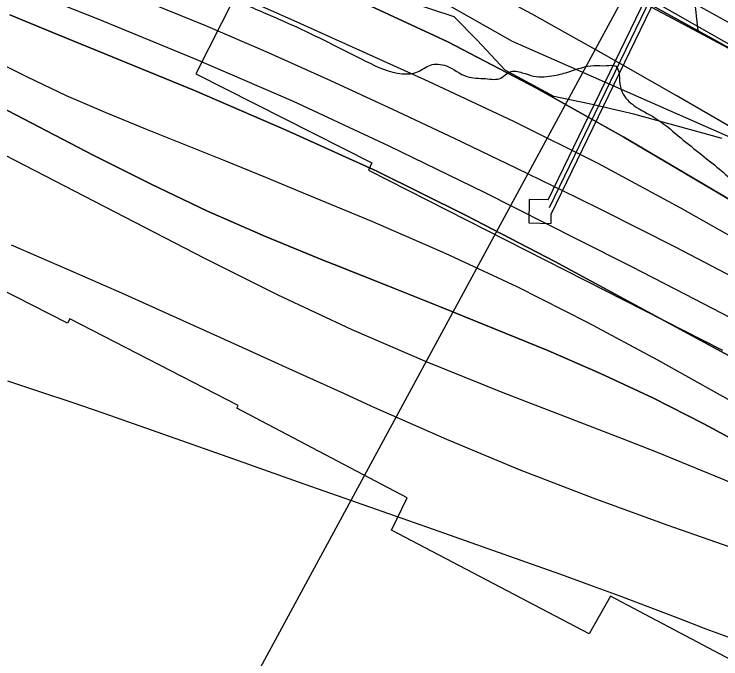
# Model space of a CAD drawing. Extents: x 3734862 to 3772949, y 391520 to 417239.
# Drawn here: x 3756626.1 to 3757105.3, y 403499.1 to 403936.4 of the extents above; entities that cross this region are included whole.
import ezdxf

# ---------------------------------------------------------------- set-up
doc = ezdxf.new("R2010")
doc.units = 0
for name, color, linetype in [('V-CHAN-DOCK', 7, 'Continuous'), ('V-LEVE-TOET', 7, 'Continuous'), ('V-RIVR-EDGE', 7, 'Continuous'), ('V-RIVR-RANG', 7, 'Continuous'), ('V-RRAP-FSHR', 7, 'Continuous'), ('V-RRAP-RVMT', 7, 'Continuous'), ('V-SITE-VEGE', 7, 'Continuous'), ('V-TOPO-DPTH', 7, 'Continuous'), ('V-TOPO-MAJR', 7, 'Continuous'), ('V-TOPO-MINR', 7, 'Continuous'), ('V-TOPO-WATR', 7, 'Continuous'), ('V-UTIL-LINE', 7, 'Continuous')]:
    doc.layers.add(name, color=color, linetype=linetype)

msp = doc.modelspace()

# ---------------------------------------------------------------- linework, layer by layer
at = {"layer": 'V-CHAN-DOCK'}
for p, q in [((3756988.34, 403810.55), (3757069.18, 403977.55)), ((3756990.3, 403800.82), (3757074.58, 403974.93))]:
    msp.add_line(p, q, dxfattribs=at)
msp.add_lwpolyline([(3756988.34, 403810.55), (3756975.38, 403810.8), (3756975.07, 403794.8), (3756990.18, 403794.51), (3756990.3, 403800.82)], dxfattribs=at)
at = {"layer": 'V-LEVE-TOET'}
msp.add_lwpolyline([(3755507.48, 404708.64), (3755641.71, 404655.92), (3755849.66, 404568.09), (3755983.08, 404504.29), (3756148.73, 404422.34), (3756284.79, 404354.99), (3756499, 404249.02), (3756692.97, 404152.7), (3756857.86, 404070.73), (3757082.96, 403946.45), (3757225.16, 403867.39), (3757438.45, 403742.37), (3757655.38, 403615.62), (3757909.3, 403450.74), (3758137.52, 403297.98), (3758277.23, 403201.38)], dxfattribs=at)
at = {"layer": 'V-RIVR-EDGE'}
msp.add_spline([(3755702.08, 404495.32), (3755757.18, 404470.77), (3755793.3, 404451.23), (3755852.47, 404424.41), (3755881.39, 404415.75), (3755906.23, 404404.38), (3755920.22, 404395.76), (3755948.67, 404379.41), (3755958.16, 404378.93), (3755969.01, 404378), (3755990.69, 404368.45), (3756022.75, 404350.29), (3756054.82, 404336.64), (3756079.66, 404323.02), (3756103.59, 404309.39), (3756144.23, 404288.04), (3756167.69, 404268.99), (3756188.91, 404253.57), (3756231.36, 404233.11), (3756271.56, 404217.19), (3756299.11, 404203.1), (3756403.01, 404163.51), (3756460.37, 404140.31), (3756508.69, 404114.87), (3756530.82, 404103.96), (3756588.18, 404078.04), (3756639.21, 404052.15), (3756694.29, 404019.45), (3756726.8, 403998.12), (3756735.82, 403989.06), (3756740.32, 403979.55), (3756740.3, 403973.22), (3756740.74, 403967.79), (3756747.5, 403960.54), (3756759.69, 403953.73), (3756786.34, 403941.46), (3756814.34, 403929.18), (3756864.47, 403904.64), (3756889.32, 403895.98), (3756899.72, 403897.32), (3756908.33, 403901.82), (3756919.18, 403901.34), (3756933.18, 403894.07), (3756945.83, 403892.68), (3756956.23, 403893.11), (3756962.12, 403897.16), (3756970.71, 403896.69), (3756978.39, 403894.41), (3756992.41, 403894.83), (3757002.82, 403897.51), (3757019.1, 403901.54), (3757027.7, 403901.52), (3757034.02, 403901.05), (3757036.27, 403896.53), (3757036.71, 403891.1), (3757038.5, 403883.41), (3757046.62, 403874.34), (3757060.62, 403866.17), (3757076.41, 403853.92), (3757104.39, 403831.25), (3757122.44, 403816.73), (3757145.47, 403804.47), (3757165.34, 403796.73), (3757181.6, 403787.2), (3757194.24, 403777.67), (3757213.65, 403765.41), (3757229.9, 403756.33), (3757251.58, 403745.88), (3757266.49, 403741.32), (3757283.2, 403734.49), (3757308.94, 403720.87), (3757360.42, 403694.06), (3757393.83, 403670.92), (3757429.96, 403657.26), (3757461.59, 403645.43), (3757505.4, 403628.14), (3757548.31, 403610.4), (3757591.66, 403587.23), (3757649.45, 403552.27), (3757711.75, 403512.78), (3757753.76, 403493.23), (3757766.86, 403487.78), (3757773.19, 403487.76), (3757785.86, 403494.06), (3757794.45, 403494.04), (3757803.49, 403489.49), (3757807.08, 403480.89), (3757810.64, 403456.02), (3757814.23, 403447.87), (3757826.42, 403436.99), (3757854.41, 403422.9), (3757930.26, 403373.88), (3757975.85, 403342.57), (3758005.19, 403323.5), (3758062.07, 403286.74), (3758092.31, 403263.6), (3758175.82, 403209.59), (3758234.51, 403169.2), (3758283.7, 403133.81), (3758328.84, 403103.41), (3758399.23, 403041.74), (3758421.79, 403023.15), (3758438.05, 403017.68), (3758463.83, 403017.62), (3758491.43, 403026.14), (3758504.53, 403022.04), (3758513.56, 403014.33), (3758513.99, 403006.19), (3758499.95, 402997.18), (3758498.12, 402989.95), (3758502.16, 402978.18), (3758510.73, 402969.57), (3758522.02, 402962.76), (3758545.05, 402948.69), (3758582.07, 402926.89), (3758650.23, 402878.79), (3758697.61, 402840.7), (3758721.52, 402820.29), (3758740.94, 402809.39), (3758782.02, 402784.87), (3758831.24, 402755.36), (3758902.12, 402711.78), (3758960.36, 402675.46), (3759018.58, 402634.62), (3759069.59, 402599.68), (3759134.59, 402553.4), (3759185.57, 402508.06), (3759223.48, 402478.12), (3759262.29, 402448.18), (3759321.41, 402402.37), (3759371.51, 402366.07), (3759431.54, 402323.42), (3759463.59, 402300.28), (3759488.86, 402281.68), (3759576.89, 402222.68), (3759626.99, 402186.84), (3759672.12, 402153.72), (3759778.21, 402087.44), (3759832.83, 402050.68), (3759873, 402019.38), (3759909.55, 401989.45), (3760050.81, 401883.75), (3760100.02, 401850.16), (3760145.61, 401819.31), (3760185.77, 401788.01), (3760211.95, 401766.69), (3760254.82, 401734.48), (3760285.51, 401709.08), (3760303.12, 401700.45), (3760325.25, 401691.35), (3760352.78, 401671.39), (3760391.14, 401641), (3760430.41, 401611.96), (3760461.55, 401590.18), (3760536.95, 401542.97), (3760582.99, 401510.76), (3760602.85, 401495.79), (3760629.02, 401477.18), (3760672.36, 401449.49), (3760711.19, 401426.79), (3760818.61, 401347.85), (3760872.33, 401310.64), (3760925.58, 401271.62), (3760948.6, 401251.67), (3761039.76, 401181.81), (3761107.02, 401135.52), (3761151.7, 401104.67), (3761172.93, 401093.31), (3761186.03, 401090.57), (3761199.15, 401092.79), (3761219.51, 401099.07), (3761228.11, 401099.5), (3761233.52, 401095.42), (3761236.67, 401087.73), (3761236.64, 401077.78), (3761228.47, 401063.78), (3761223.03, 401057.47), (3761223.01, 401049.33), (3761228.86, 401039.37), (3761242.39, 401026.67), (3761254.14, 401021.67), (3761266.79, 401018.47), (3761292.52, 401001.68), (3761317.34, 400980.37), (3761342.15, 400955.44), (3761463.07, 400853.4), (3761509.99, 400812.14), (3761550.15, 400777.68), (3761585.34, 400746.84), (3761681.47, 400674.26), (3761756.4, 400618.91), (3761817.77, 400572.19), (3761878.26, 400530.44), (3761996.49, 400436.55), (3762057.42, 400389.83), (3762104.8, 400352.63), (3762156.25, 400313.17), (3762204.54, 400277.33), (3762245.17, 400247.84), (3762291.65, 400210.19), (3762325.94, 400182.07), (3762356.18, 400159.84), (3762404.02, 400123.55), (3762432.9, 400101.32), (3762455.49, 400091.32), (3762473.53, 400075.9), (3762512.34, 400044.16), (3762551.6, 400012.41), (3762593.58, 399983.82), (3762620.21, 399963.4), (3762661.74, 399937.08), (3762686.57, 399919.83), (3762793.08, 399841.35), (3762834.61, 399812.76), (3762873.44, 399790.05), (3762923.1, 399758.28), (3762956.96, 399737.4), (3762984.05, 399721.5), (3763024.22, 399693.37), (3763075.23, 399657.52), (3763115.86, 399633.91), (3763172.75, 399601.21), (3763228.74, 399568.52), (3763285.17, 399533.57), (3763344.31, 399494.08), (3763398.47, 399455.06), (3763444.06, 399421.04), (3763484.68, 399391.09), (3763603.38, 399303.08), (3763654.82, 399261.81), (3763661.14, 399259.53), (3763667.01, 399254.54), (3763671.96, 399245.04), (3763696.33, 399224.18), (3763722.94, 399200.15), (3763745.5, 399180.2), (3763818.14, 399117.17), (3763841.61, 399099.47), (3763852.45, 399092.21), (3763858.76, 399084.06), (3763874.99, 399067.29), (3763898, 399045.98), (3763924.62, 399023.76), (3763949, 399007.87), (3763970.2, 398987.47), (3764004.03, 398952.57), (3764028.38, 398926.74), (3764056.8, 398899.54), (3764092.88, 398862.37), (3764130.77, 398826.11), (3764147.01, 398811.6), (3764152.86, 398799.83), (3764162.32, 398783.53), (3764173.58, 398768.58), (3764186.67, 398757.24), (3764206.08, 398746.34), (3764226.87, 398742.22), (3764246.29, 398733.58), (3764269.32, 398717.7), (3764284.2, 398703.19), (3764301.81, 398691.84), (3764323.02, 398678.23), (3764345.14, 398660.99), (3764412.35, 398596.62), (3764457.02, 398559.88), (3764502.6, 398522.69), (3764538.26, 398497.74), (3764566.26, 398486.36), (3764583.89, 398484.51), (3764604.25, 398486.27), (3764616.45, 398486.24), (3764626.39, 398481.69), (3764630.89, 398474.45), (3764636.29, 398461.32), (3764634.9, 398450.02), (3764631.72, 398441.44), (3764633.06, 398434.65), (3764636.21, 398430.12), (3764643.89, 398425.58), (3764661.06, 398421.47), (3764685.44, 398409.2), (3764715.22, 398382), (3764745.45, 398356.15), (3764793.31, 398328), (3764844.31, 398292.6), (3764885.83, 398258.14), (3764918.78, 398234.54), (3764992.82, 398187.79), (3765058.27, 398144.22), (3765088.07, 398128.32), (3765140.91, 398100.15), (3765168.89, 398079.74), (3765193.71, 398061.59), (3765246.12, 398042.02), (3765282.23, 398018.42), (3765309.74, 397989.41), (3765339.95, 397955.42), (3765361.15, 397933.67), (3765382.35, 397911.91), (3765434.69, 397867.92), (3765477.57, 397838.43), (3765508.73, 397823.88), (3765545.3, 397801.18), (3765575.54, 397778.05), (3765617.52, 397749.91), (3765653.64, 397726.31), (3765681.63, 397709.96), (3765727.23, 397684.53), (3765761.99, 397660.02), (3765771.94, 397659.55), (3765788.21, 397659.96), (3765793.64, 397658.14), (3765793.63, 397653.62), (3765785.47, 397648.66), (3765785.47, 397645.5), (3765790.86, 397632.82), (3765800.33, 397623.76), (3765814.78, 397612.87), (3765831.94, 397605.59), (3765847.31, 397603.29), (3765858.15, 397598.75), (3765865.82, 397593.3), (3765888.84, 397576.97), (3765908.7, 397561.54), (3765918.16, 397548.41), (3765919.5, 397542.07), (3765921.3, 397536.19), (3765926.71, 397533.46), (3765933.05, 397534.35), (3765940.73, 397533.43), (3765944.79, 397530.25), (3765956.97, 397519.37), (3765987.67, 397499.85), (3766024.67, 397468.11), (3766059.41, 397438.18), (3766085.13, 397413.25), (3766102.73, 397400.09), (3766131.61, 397377.42), (3766172.69, 397350.18), (3766210.59, 397318.89), (3766264.32, 397285.3), (3766306.76, 397260.78), (3766362.73, 397220.85), (3766381.12, 397208.5)], degree=3, dxfattribs=at)
at = {"layer": 'V-RIVR-RANG'}
msp.add_line((3757066.23, 403997.94), (3756764.36, 403440.42), dxfattribs=at)
at = {"layer": 'V-RRAP-FSHR'}
msp.add_line((3757089.9, 403925.1), (3757084.71, 403973.66), dxfattribs=at)
for points in [[(3757405.45, 403750.97), (3756854.34, 404055.1), (3756334.52, 404308.15), (3755859.22, 404543.69), (3755702.6, 404615.34), (3755203.25, 404810.6), (3754754.96, 404946.77), (3754236.14, 405168.17), (3754051.84, 405281.16), (3753699.68, 405398.93), (3753423.67, 405511.07), (3753238.21, 405570.19), (3752310.56, 405703.85), (3751495.6, 405820.09), (3751133.62, 405900.38)], [(3754460.93, 405046.66), (3755005.7, 404860.94), (3755712.42, 404532.38), (3756610.55, 404118.1), (3756963.91, 403918.1), (3757348.8, 403748.53), (3757842.44, 403484.61), (3758500.9, 403026.83), (3759143.8, 402584.15), (3759834.39, 402066.74), (3760444.46, 401629.94), (3760667.45, 401482.98), (3761054.53, 401205.39), (3761588.84, 400792.89), (3762211.73, 400314.43), (3762948.82, 399790.65), (3763371.87, 399516.16), (3763828.66, 399148.5)], [(3757089.9, 403925.1), (3757028.61, 403958.93)], [(3757151.19, 403891.28), (3757089.9, 403925.11)]]:
    msp.add_lwpolyline(points, dxfattribs=at)
at = {"layer": 'V-RRAP-RVMT'}
for p, q in [((3756781.98, 403960.74), (3756749.4, 403895.98)), ((3756749.4, 403895.98), (3756868.57, 403835.57)), ((3756868.57, 403835.57), (3756866.49, 403830.63)), ((3756866.49, 403830.63), (3757106.47, 403708.5)), ((3756662.2, 403726.81), (3756511.34, 403803.53)), ((3756663.85, 403729.79), (3756662.2, 403726.81)), ((3756777.99, 403670.96), (3756663.85, 403729.79)), ((3756777.09, 403669.17), (3756777.99, 403670.96)), ((3756892.55, 403608.26), (3756777.09, 403669.17)), ((3756881.9, 403586.36), (3756892.55, 403608.26)), ((3757016.1, 403516.01), (3756881.9, 403586.36)), ((3757030.49, 403541.72), (3757016.1, 403516.01)), ((3757152.88, 403476.84), (3757030.49, 403541.72))]:
    msp.add_line(p, q, dxfattribs=at)
at = {"layer": 'V-SITE-VEGE'}
for points in [[(3755688.24, 404616.1), (3755961.82, 404491.2), (3756270.06, 404346.71), (3756525.1, 404213.67), (3756770.57, 404092.13), (3756937.43, 404005.72), (3757127.96, 403904.17), (3757378.65, 403753.9), (3757501.59, 403682.22), (3757599.31, 403625.65), (3757814.51, 403497.3), (3758044.06, 403352.08), (3758243.34, 403205.71), (3758280.56, 403180.54), (3758319.17, 403156.74)], [(3757106.34, 403852.05), (3757046.24, 403868.6), (3757015.98, 403875.67), (3756991.97, 403880.47), (3756959.1, 403898.49), (3756940.06, 403918.69), (3756924.45, 403934.66), (3756894.13, 403944.59), (3756856.16, 403954.87), (3756812.85, 403968.39), (3756784.8, 403984.59), (3756767.71, 404002.91), (3756759.37, 404014.23), (3756740.46, 404027.26), (3756700.87, 404047.06), (3756599.51, 404095.34)]]:
    msp.add_lwpolyline(points, dxfattribs=at)
at = {"layer": 'V-TOPO-DPTH'}
for points in [[(3756617.21, 404046.23), (3756630.43, 404040.64), (3756643.74, 404035.24), (3756657.09, 404029.95), (3756670.43, 404024.64), (3756683.76, 404019.27), (3756697.07, 404013.88), (3756796.46, 403973.41), (3756858.79, 403946.41), (3756920.24, 403917.63), (3756980.36, 403886.18), (3757039.6, 403852.95), (3757398.07, 403641.38), (3757410.58, 403633.95), (3757423.07, 403626.49), (3757435.52, 403618.96), (3757447.95, 403611.4), (3757460.4, 403603.87), (3757472.91, 403596.44), (3757485.49, 403589.14), (3757498.13, 403581.93), (3757526.21, 403566.11), (3757552.98, 403551.15)], [(3757625.73, 403455.54), (3757549.9, 403501.53), (3757442.26, 403567.3), (3757420.37, 403580.59), (3757398.44, 403593.8), (3757376.43, 403606.89), (3757354.37, 403619.9), (3757220.86, 403698.12), (3757172.56, 403725.71), (3757123.87, 403752.58), (3757074.6, 403778.37), (3757024.95, 403803.45), (3757008.25, 403811.65), (3756966.58, 403831.92), (3756924.8, 403851.98), (3756882.87, 403871.73), (3756840.85, 403891.25), (3756798.55, 403910.17), (3756756, 403928.47), (3756713.07, 403945.86), (3756669.88, 403962.64), (3756478.42, 404034.68)], [(3757625.73, 403455.54), (3757549.9, 403501.53), (3757442.26, 403567.3), (3757420.37, 403580.59), (3757398.44, 403593.8), (3757376.43, 403606.89), (3757354.37, 403619.9), (3757220.86, 403698.12), (3757172.56, 403725.71), (3757123.87, 403752.58), (3757074.6, 403778.37), (3757024.95, 403803.45), (3757008.25, 403811.65), (3756966.58, 403831.92), (3756924.8, 403851.98), (3756882.87, 403871.73), (3756840.85, 403891.25), (3756798.55, 403910.17), (3756756, 403928.47), (3756713.07, 403945.86), (3756669.88, 403962.64), (3756478.42, 404034.68)], [(3756431.43, 403970.33), (3756680.22, 403840.45), (3756718.52, 403821.23), (3756757.2, 403802.85), (3756796.45, 403785.72), (3756836.08, 403769.42), (3756843.22, 403766.61), (3756879.52, 403752.24), (3756915.77, 403737.74), (3756951.94, 403723.03), (3756988.05, 403708.19), (3757023.81, 403692.62), (3757059.15, 403676.19), (3757093.88, 403658.49), (3757128.19, 403639.93), (3757291.97, 403547.5), (3757316.92, 403533.23), (3757341.75, 403518.75), (3757366.41, 403503.99), (3757390.96, 403489.03), (3757478.26, 403435.12), (3757546.31, 403392.96), (3757614.28, 403350.66)], [(3756431.43, 403970.33), (3756680.22, 403840.45), (3756718.52, 403821.23), (3756757.2, 403802.85), (3756796.45, 403785.72), (3756836.08, 403769.42), (3756843.22, 403766.61), (3756879.52, 403752.24), (3756915.77, 403737.74), (3756951.94, 403723.03), (3756988.05, 403708.19), (3757023.81, 403692.62), (3757059.15, 403676.19), (3757093.88, 403658.49), (3757128.19, 403639.93), (3757291.97, 403547.5), (3757316.92, 403533.23), (3757341.75, 403518.75), (3757366.41, 403503.99), (3757390.96, 403489.03), (3757478.26, 403435.12), (3757546.31, 403392.96), (3757614.28, 403350.66)], [(3756623.08, 403935.96), (3756637.36, 403930.16), (3756651.63, 403924.32), (3756748.34, 403884.55), (3756810.49, 403857.83), (3756872.02, 403829.82), (3756932.64, 403799.87), (3756992.65, 403768.63), (3757247.86, 403630.58), (3757261.14, 403623.36), (3757274.41, 403616.09), (3757287.64, 403608.78), (3757300.85, 403601.42), (3757304.16, 403599.57), (3757315.69, 403593.08), (3757327.19, 403586.56), (3757338.66, 403579.98), (3757350.1, 403573.36), (3757365.43, 403564.45), (3757369.19, 403562.24), (3757372.94, 403560.02), (3757376.67, 403557.77), (3757380.39, 403555.5), (3757876.75, 403250.16)], [(3756623.08, 403935.96), (3756637.36, 403930.16), (3756651.63, 403924.32), (3756748.34, 403884.55), (3756810.49, 403857.83), (3756872.02, 403829.82), (3756932.64, 403799.87), (3756992.65, 403768.63), (3757247.86, 403630.58), (3757261.14, 403623.36), (3757274.41, 403616.09), (3757287.64, 403608.78), (3757300.85, 403601.42), (3757304.16, 403599.57), (3757315.69, 403593.08), (3757327.19, 403586.56), (3757338.66, 403579.98), (3757350.1, 403573.36), (3757365.43, 403564.45), (3757369.19, 403562.24), (3757372.94, 403560.02), (3757376.67, 403557.77), (3757380.39, 403555.5), (3757876.75, 403250.16)], [(3758048.74, 403103.83), (3757537.64, 403425.38), (3757507.48, 403444.28), (3757477.28, 403463.11), (3757447.01, 403481.82), (3757416.7, 403500.47), (3757386.24, 403518.88), (3757355.64, 403537.04), (3757324.83, 403554.84), (3757293.87, 403572.39), (3757062.65, 403701.65), (3757015.25, 403727.08), (3756967.31, 403751.39), (3756918.55, 403774.02), (3756869.24, 403795.53), (3756823.82, 403814.41), (3756796.79, 403825.56), (3756769.72, 403836.61), (3756742.58, 403847.51), (3756715.41, 403858.31), (3756688.39, 403869.44), (3756661.62, 403881.11), (3756635.21, 403893.58), (3756609.05, 403906.6)], [(3758048.74, 403103.83), (3757537.64, 403425.38), (3757507.48, 403444.28), (3757477.28, 403463.11), (3757447.01, 403481.82), (3757416.7, 403500.47), (3757386.24, 403518.88), (3757355.64, 403537.04), (3757324.83, 403554.84), (3757293.87, 403572.39), (3757062.65, 403701.65), (3757015.25, 403727.08), (3756967.31, 403751.39), (3756918.55, 403774.02), (3756869.24, 403795.53), (3756823.82, 403814.41), (3756796.79, 403825.56), (3756769.72, 403836.61), (3756742.58, 403847.51), (3756715.41, 403858.31), (3756688.39, 403869.44), (3756661.62, 403881.11), (3756635.21, 403893.58), (3756609.05, 403906.6)]]:
    msp.add_lwpolyline(points, dxfattribs=at)
at = {"layer": 'V-TOPO-MAJR'}
msp.add_lwpolyline([(3757600.92, 403332.4), (3757358.83, 403482.96), (3757343.72, 403492.23), (3757328.55, 403501.38), (3757313.26, 403510.36), (3757297.91, 403519.22), (3757194.18, 403578.26), (3757172.74, 403589.93), (3757151.04, 403601.05), (3757128.92, 403611.34), (3757106.54, 403621.07), (3757083.93, 403630.31), (3757061.27, 403639.45), (3757038.54, 403648.42), (3757015.78, 403657.29), (3756957.74, 403679.65), (3756906.29, 403700.45), (3756855.35, 403722.36), (3756805.15, 403745.93), (3756755.44, 403770.61), (3756490.99, 403907.36)], dxfattribs=at)
at = {"layer": 'V-TOPO-MINR'}
for points in [[(3757585.24, 403504.91), (3757541.52, 403531.05), (3757497.94, 403557.41), (3757472.29, 403573.05), (3757441.58, 403591.68), (3757410.82, 403610.21), (3757379.97, 403628.59), (3757349.05, 403646.87), (3757133.86, 403773.42), (3757078.28, 403804.91), (3757022.07, 403835.18), (3756964.92, 403863.62), (3756907.13, 403890.84), (3756841.57, 403920.44), (3756816.05, 403931.86), (3756790.47, 403943.17), (3756764.82, 403954.3), (3756739.13, 403965.32), (3756713.42, 403976.34), (3756687.77, 403987.46), (3756662.18, 403998.74), (3756636.65, 404010.13), (3755472.38, 404380.71)], [(3757602.64, 403579.12), (3757504.91, 403633.51), (3757477.98, 403648.58), (3757451.11, 403663.75), (3757424.31, 403679.05), (3757397.57, 403694.45), (3757075.13, 403881.16), (3757026.12, 403909.11), (3756976.88, 403936.64), (3756927.29, 403963.52), (3756877.46, 403989.98), (3756877.01, 403990.21), (3756826.55, 404014.46), (3756775.17, 404036.36), (3756722.44, 404054.75), (3756668.8, 404070.79), (3756567.23, 404097.47)], [(3757625.73, 403455.54), (3757549.9, 403501.53), (3757442.26, 403567.3), (3757420.37, 403580.59), (3757398.44, 403593.8), (3757376.43, 403606.89), (3757354.37, 403619.9), (3757220.86, 403698.12), (3757172.56, 403725.71), (3757123.87, 403752.58), (3757074.6, 403778.37), (3757024.95, 403803.45), (3757008.25, 403811.65), (3756966.58, 403831.92), (3756924.8, 403851.98), (3756882.87, 403871.73), (3756840.85, 403891.25), (3756798.55, 403910.17), (3756756, 403928.47), (3756713.07, 403945.86), (3756669.88, 403962.64), (3756478.42, 404034.68)], [(3757678.36, 403397.93), (3757411.63, 403561.44), (3757398.74, 403569.28), (3757385.81, 403577.07), (3757372.84, 403584.78), (3757359.83, 403592.43), (3757296.59, 403629.34), (3757261.19, 403649.7), (3757225.61, 403669.74), (3757189.78, 403689.33), (3757153.78, 403708.6), (3757117.59, 403727.55), (3757081.34, 403746.36), (3757044.99, 403764.98), (3757008.57, 403783.46), (3756945.08, 403815.46), (3756880.52, 403846.91), (3756815.44, 403877.18), (3756749.56, 403905.67), (3756683.14, 403932.98), (3756565.21, 403979.61)], [(3757614.28, 403350.66), (3757546.31, 403392.96), (3757478.26, 403435.12), (3757390.96, 403489.03), (3757366.41, 403503.99), (3757341.75, 403518.75), (3757316.92, 403533.23), (3757291.97, 403547.5), (3757128.19, 403639.93), (3757093.88, 403658.49), (3757059.15, 403676.19), (3757023.81, 403692.62), (3756988.05, 403708.19), (3756951.94, 403723.03), (3756915.77, 403737.74), (3756879.52, 403752.24), (3756843.22, 403766.61), (3756836.08, 403769.42), (3756796.45, 403785.72), (3756757.2, 403802.85), (3756718.52, 403821.23), (3756680.22, 403840.45), (3756431.43, 403970.33)], [(3757726.48, 403560.55), (3757560.78, 403659.13), (3757547.73, 403666.85), (3757534.67, 403674.54), (3757521.57, 403682.18), (3757508.46, 403689.78), (3757495.32, 403697.35), (3757482.18, 403704.9), (3757469.02, 403712.42), (3757455.85, 403719.93), (3757031.67, 403961.33)], [(3757876.75, 403250.16), (3757380.39, 403555.5), (3757376.67, 403557.77), (3757372.94, 403560.02), (3757369.19, 403562.24), (3757365.43, 403564.45), (3757350.1, 403573.36), (3757338.66, 403579.98), (3757327.19, 403586.56), (3757315.69, 403593.08), (3757304.16, 403599.57), (3757300.85, 403601.42), (3757287.64, 403608.78), (3757274.41, 403616.09), (3757261.14, 403623.36), (3757247.86, 403630.58), (3756992.65, 403768.63), (3756932.64, 403799.87), (3756872.02, 403829.82), (3756810.49, 403857.83), (3756748.34, 403884.55), (3756651.63, 403924.32), (3756637.36, 403930.16), (3756623.08, 403935.96)], [(3758048.74, 403103.83), (3757537.64, 403425.38), (3757507.48, 403444.28), (3757477.28, 403463.11), (3757447.01, 403481.82), (3757416.7, 403500.47), (3757386.24, 403518.88), (3757355.64, 403537.04), (3757324.83, 403554.84), (3757293.87, 403572.39), (3757062.65, 403701.65), (3757015.25, 403727.08), (3756967.31, 403751.39), (3756918.55, 403774.02), (3756869.24, 403795.53), (3756823.82, 403814.41), (3756796.79, 403825.56), (3756769.72, 403836.61), (3756742.58, 403847.51), (3756715.41, 403858.31), (3756688.39, 403869.44), (3756661.62, 403881.11), (3756635.21, 403893.58), (3756609.05, 403906.6)], [(3757303.53, 403491.97), (3757260.59, 403516.59), (3757251.83, 403521.39), (3757242.95, 403525.96), (3757233.9, 403530.17), (3757224.74, 403534.15), (3757215.46, 403537.88), (3757206.15, 403541.51), (3757196.77, 403544.99), (3757187.36, 403548.37), (3757068.85, 403589.84), (3757018.68, 403608.16), (3756968.87, 403627.39), (3756919.6, 403647.97), (3756870.7, 403669.45), (3756847.59, 403679.98), (3756810.5, 403696.84), (3756773.37, 403713.65), (3756736.22, 403730.38), (3756699.04, 403747.07), (3756661.76, 403763.51), (3756624.36, 403779.69)], [(3757224.81, 403470.64), (3757134.95, 403504.49), (3757115.22, 403511.94), (3757095.49, 403519.39), (3757075.78, 403526.87), (3757056.06, 403534.36), (3757036.33, 403541.78), (3757016.55, 403549.11), (3756996.73, 403556.3), (3756976.87, 403563.38), (3756906.62, 403588.16), (3756862.81, 403603.61), (3756819, 403619.05), (3756775.18, 403634.49), (3756731.37, 403649.93), (3756687.07, 403665.53), (3756665.36, 403673.04), (3756643.59, 403680.36), (3756621.73, 403687.43)]]:
    msp.add_lwpolyline(points, dxfattribs=at)
at = {"layer": 'V-TOPO-WATR'}
msp.add_lwpolyline([(3757552.98, 403551.15), (3757526.21, 403566.11), (3757498.13, 403581.93), (3757485.49, 403589.14), (3757472.91, 403596.44), (3757460.4, 403603.87), (3757447.95, 403611.4), (3757435.52, 403618.96), (3757423.07, 403626.49), (3757410.58, 403633.95), (3757398.07, 403641.38), (3757039.6, 403852.95), (3756980.36, 403886.18), (3756920.24, 403917.63), (3756858.79, 403946.41), (3756796.46, 403973.41), (3756697.07, 404013.88), (3756683.76, 404019.27), (3756670.43, 404024.64), (3756657.09, 404029.95), (3756643.74, 404035.24), (3756630.43, 404040.64), (3756617.21, 404046.23)], dxfattribs=at)
at = {"layer": 'V-UTIL-LINE'}
msp.add_line((3756989.14, 403805.32), (3757071.88, 403976.24), dxfattribs=at)

doc.saveas('drawing.dxf')
